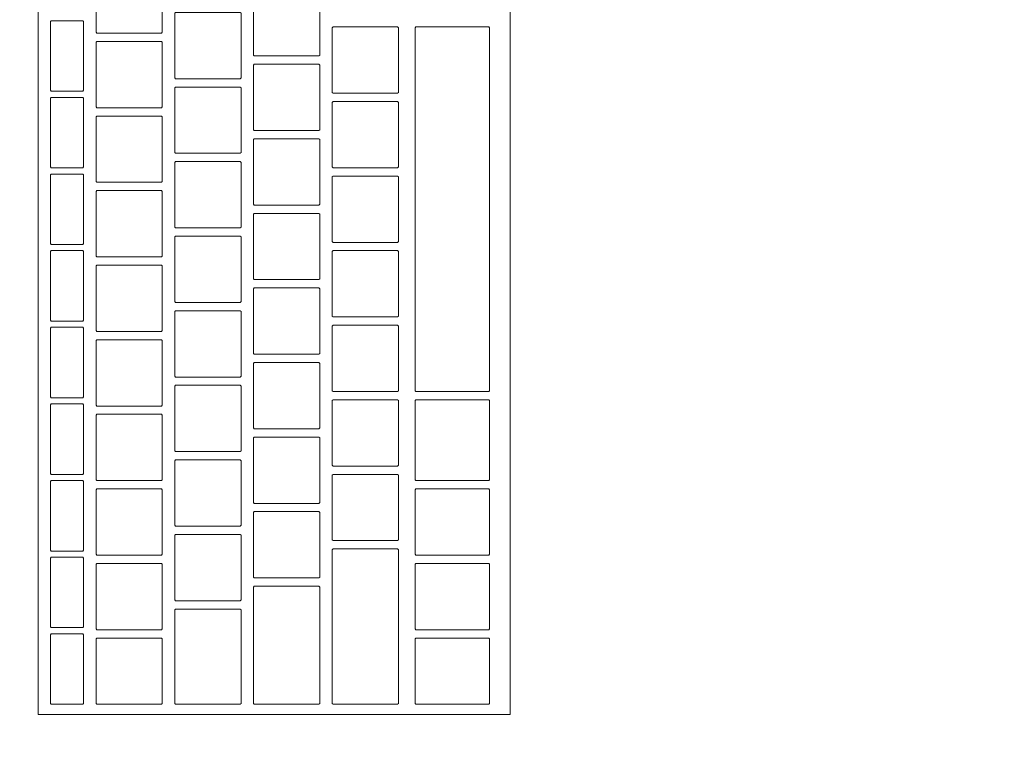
# Model space of a CAD drawing. Header units: metres. Extents: x -3.6 to 90.7, y -11.1 to 18.
# Tile 519 of 656: x 44.195 to 44.433, y 11.82 to 11.995. Entities that reach past the tile are written whole.
import ezdxf

# ---------------------------------------------------------------- set-up
doc = ezdxf.new("R2010")
doc.units = ezdxf.units.M
doc.header["$MEASUREMENT"] = 0
doc.linetypes.add('Wipeout_Contour', pattern=[1, 0, -1])
doc.layers.add('152 - Bemaßung_ Beschriftung.Ausbau', color=7, linetype='Continuous')
doc.layers.add('701 - Einrichtung.Möbel', color=7, linetype='Continuous')
doc.styles.add('ERSTELLTER_STIL_2', font='txt')
doc.dimstyles.new('ERSTELLTER_STIL__3', dxfattribs={"dimtxt": 0.1, "dimasz": 0.0532, "dimexe": 0.18, "dimexo": 0.0625, "dimgap": 0, "dimtad": 1, "dimtih": 1, "dimtoh": 1, "dimzin": 0, "dimdsep": 46, "dimtxsty": 'ERSTELLTER_STIL_2', "dimblk": 'ARROWHEAD_2', "dimblk1": 'ARROWHEAD_2', "dimblk2": 'ARROWHEAD_2', "dimcen": 0.09, "dimse1": 1, "dimse2": 1, "dimclrd": 7, "dimclre": 7, "dimclrt": 7, "dimazin": 0, "dimtfac": 1, "dimtdec": 4, "dimtmove": 0, "dimatfit": 3, "dimfxl": 1, "dimtolj": 1, "dimtzin": 0, "dimarcsym": 0})

# ---------------------------------------------------------------- blocks, each defined once
blk = doc.blocks.new('*D274')
at = {"layer": '152 - Bemaßung_ Beschriftung.Ausbau', "color": 7, "linetype": 'Continuous', "lineweight": 5}
for p, q in [((43.80997, 15.3025), (43.80997, 15.4075)), ((47.24003, 15.3025), (47.24003, 15.4075)), ((43.83018, 15.39), (43.78977, 15.32)), ((47.26023, 15.39), (47.21982, 15.32)), ((43.80997, 15.355), (47.24003, 15.355))]:
    blk.add_line(p, q, dxfattribs=at)
at = {"layer": '152 - Bemaßung_ Beschriftung.Ausbau', "color": 7, "lineweight": 5, "char_height": 0.1, "attachment_point": 7, "style": 'ERSTELLTER_STIL_2'}
for s, insert in [('\\A1;{\\pql;\\fArial|b0|i0|c0|p38;3,43\\fArial|b0|i0|c0|p38;\\A1{\\H.66x;\\S01^  ;}}', (45.266, 15.35559)), ('\\A1;{\\pql;\\fArial|b0|i0|c0|p38;17}', (47.06802, 15.375))]:
    blk.add_mtext(s, dxfattribs=dict(at, insert=insert))
blk = doc.blocks.new('ARROWHEAD_2')
at = {"color": 0, "linetype": 'Continuous', "lineweight": 0}
for p, q in [((-0.3781, -0.655), (0.3781, 0.655)), ((0, 0), (-1, 0))]:
    blk.add_line(p, q, dxfattribs=at)

msp = doc.modelspace()

# ---------------------------------------------------------------- wipeouts: each hides what was drawn before it
at = {"color": 254, "linetype": 'Wipeout_Contour', "lineweight": 0, "ltscale": 278.02948}
msp.add_wipeout([(43.80997, 10.68998), (46.00997, 10.68998), (46.00997, 11.48998), (44.60997, 11.48998), (44.60997, 12.68998), (43.80997, 12.68998)], dxfattribs=at).dxf.layer = '701 - Einrichtung.Möbel'

# ---------------------------------------------------------------- next in the draw order: wipeouts: each hides what was drawn before it
at = {"color": 254, "linetype": 'Wipeout_Contour', "lineweight": 0, "ltscale": 183.385095}
msp.add_wipeout([(44.31389, 11.82684), (44.31389, 12.08884), (44.19989, 12.08884), (44.19989, 11.82684)], dxfattribs=at).dxf.layer = '701 - Einrichtung.Möbel'

# ---------------------------------------------------------------- next in the draw order: linework, layer by layer
at = {"layer": '701 - Einrichtung.Möbel', "color": 7, "linetype": 'Continuous', "lineweight": 5, "flags": 128}
msp.add_lwpolyline([(44.31389, 11.82684), (44.31389, 12.08884), (44.19989, 12.08884), (44.19989, 11.82684)], close=True, dxfattribs=at)

# ---------------------------------------------------------------- next in the draw order: wipeouts: each hides what was drawn before it
at = {"color": 254, "linetype": 'Wipeout_Contour', "lineweight": 0, "ltscale": 411.935389}
msp.add_wipeout([(44.22989, 11.99934), (44.22989, 12.00714), (44.22969, 12.00734), (44.21409, 12.00734), (44.21389, 12.00714), (44.21389, 11.99154), (44.21409, 11.99134), (44.22969, 11.99134), (44.22989, 11.99154)], dxfattribs=at).dxf.layer = '701 - Einrichtung.Möbel'
at = {"color": 254, "linetype": 'Wipeout_Contour', "lineweight": 0, "ltscale": 412.252454}
msp.add_wipeout([(44.26789, 11.99384), (44.26789, 12.00164), (44.26769, 12.00184), (44.25209, 12.00184), (44.25189, 12.00164), (44.25189, 11.98604), (44.25209, 11.98584), (44.26769, 11.98584), (44.26789, 11.98604)], dxfattribs=at).dxf.layer = '701 - Einrichtung.Möbel'
at = {"color": 254, "linetype": 'Wipeout_Contour', "lineweight": 0, "ltscale": 412.074469}
msp.add_wipeout([(44.24889, 11.98834), (44.24889, 11.99614), (44.24869, 11.99634), (44.23309, 11.99634), (44.23289, 11.99614), (44.23289, 11.98054), (44.23309, 11.98034), (44.24869, 11.98034), (44.24889, 11.98054)], dxfattribs=at).dxf.layer = '701 - Einrichtung.Möbel'
at = {"color": 254, "linetype": 'Wipeout_Contour', "lineweight": 0, "ltscale": 411.769486}
msp.add_wipeout([(44.21089, 11.98584), (44.21089, 11.99414), (44.21069, 11.99434), (44.20309, 11.99434), (44.20289, 11.99414), (44.20289, 11.97754), (44.20309, 11.97734), (44.21069, 11.97734), (44.21089, 11.97754)], dxfattribs=at).dxf.layer = '701 - Einrichtung.Möbel'
at = {"color": 254, "linetype": 'Wipeout_Contour', "lineweight": 0, "ltscale": 412.396288}
msp.add_wipeout([(44.28689, 11.98484), (44.28689, 11.99264), (44.28669, 11.99284), (44.27109, 11.99284), (44.27089, 11.99264), (44.27089, 11.97704), (44.27109, 11.97684), (44.28669, 11.97684), (44.28689, 11.97704)], dxfattribs=at).dxf.layer = '701 - Einrichtung.Möbel'
at = {"color": 254, "linetype": 'Wipeout_Contour', "lineweight": 0, "ltscale": 412.497066}
msp.add_wipeout([(44.30889, 11.94884), (44.30889, 11.99264), (44.30869, 11.99284), (44.29109, 11.99284), (44.29089, 11.99264), (44.29089, 11.90504), (44.29109, 11.90484), (44.30869, 11.90484), (44.30889, 11.90504)], dxfattribs=at).dxf.layer = '701 - Einrichtung.Möbel'
at = {"color": 254, "linetype": 'Wipeout_Contour', "lineweight": 0, "ltscale": 411.892948}
msp.add_wipeout([(44.22989, 11.98134), (44.22989, 11.98914), (44.22969, 11.98934), (44.21409, 11.98934), (44.21389, 11.98914), (44.21389, 11.97354), (44.21409, 11.97334), (44.22969, 11.97334), (44.22989, 11.97354)], dxfattribs=at).dxf.layer = '701 - Einrichtung.Möbel'
at = {"color": 254, "linetype": 'Wipeout_Contour', "lineweight": 0, "ltscale": 412.210066}
msp.add_wipeout([(44.26789, 11.97584), (44.26789, 11.98364), (44.26769, 11.98384), (44.25209, 11.98384), (44.25189, 11.98364), (44.25189, 11.96804), (44.25209, 11.96784), (44.26769, 11.96784), (44.26789, 11.96804)], dxfattribs=at).dxf.layer = '701 - Einrichtung.Möbel'
at = {"color": 254, "linetype": 'Wipeout_Contour', "lineweight": 0, "ltscale": 412.032081}
msp.add_wipeout([(44.24889, 11.97034), (44.24889, 11.97814), (44.24869, 11.97834), (44.23309, 11.97834), (44.23289, 11.97814), (44.23289, 11.96254), (44.23309, 11.96234), (44.24869, 11.96234), (44.24889, 11.96254)], dxfattribs=at).dxf.layer = '701 - Einrichtung.Möbel'
at = {"color": 254, "linetype": 'Wipeout_Contour', "lineweight": 0, "ltscale": 411.725898}
msp.add_wipeout([(44.21089, 11.96734), (44.21089, 11.97564), (44.21069, 11.97584), (44.20309, 11.97584), (44.20289, 11.97564), (44.20289, 11.95904), (44.20309, 11.95884), (44.21069, 11.95884), (44.21089, 11.95904)], dxfattribs=at).dxf.layer = '701 - Einrichtung.Möbel'
at = {"color": 254, "linetype": 'Wipeout_Contour', "lineweight": 0, "ltscale": 412.353946}
msp.add_wipeout([(44.28689, 11.96684), (44.28689, 11.97464), (44.28669, 11.97484), (44.27109, 11.97484), (44.27089, 11.97464), (44.27089, 11.95904), (44.27109, 11.95884), (44.28669, 11.95884), (44.28689, 11.95904)], dxfattribs=at).dxf.layer = '701 - Einrichtung.Möbel'
at = {"color": 254, "linetype": 'Wipeout_Contour', "lineweight": 0, "ltscale": 411.850567}
msp.add_wipeout([(44.22989, 11.96334), (44.22989, 11.97114), (44.22969, 11.97134), (44.21409, 11.97134), (44.21389, 11.97114), (44.21389, 11.95554), (44.21409, 11.95534), (44.22969, 11.95534), (44.22989, 11.95554)], dxfattribs=at).dxf.layer = '701 - Einrichtung.Möbel'
at = {"color": 254, "linetype": 'Wipeout_Contour', "lineweight": 0, "ltscale": 412.167736}
msp.add_wipeout([(44.26789, 11.95784), (44.26789, 11.96564), (44.26769, 11.96584), (44.25209, 11.96584), (44.25189, 11.96564), (44.25189, 11.95004), (44.25209, 11.94984), (44.26769, 11.94984), (44.26789, 11.95004)], dxfattribs=at).dxf.layer = '701 - Einrichtung.Möbel'
at = {"color": 254, "linetype": 'Wipeout_Contour', "lineweight": 0, "ltscale": 411.989753}
msp.add_wipeout([(44.24889, 11.95234), (44.24889, 11.96014), (44.24869, 11.96034), (44.23309, 11.96034), (44.23289, 11.96014), (44.23289, 11.94454), (44.23309, 11.94434), (44.24869, 11.94434), (44.24889, 11.94454)], dxfattribs=at).dxf.layer = '701 - Einrichtung.Möbel'
at = {"color": 254, "linetype": 'Wipeout_Contour', "lineweight": 0, "ltscale": 411.682374}
msp.add_wipeout([(44.21089, 11.94884), (44.21089, 11.95714), (44.21069, 11.95734), (44.20309, 11.95734), (44.20289, 11.95714), (44.20289, 11.94054), (44.20309, 11.94034), (44.21069, 11.94034), (44.21089, 11.94054)], dxfattribs=at).dxf.layer = '701 - Einrichtung.Möbel'
at = {"color": 254, "linetype": 'Wipeout_Contour', "lineweight": 0, "ltscale": 412.311663}
msp.add_wipeout([(44.28689, 11.94884), (44.28689, 11.95664), (44.28669, 11.95684), (44.27109, 11.95684), (44.27089, 11.95664), (44.27089, 11.94104), (44.27109, 11.94084), (44.28669, 11.94084), (44.28689, 11.94104)], dxfattribs=at).dxf.layer = '701 - Einrichtung.Möbel'
at = {"color": 254, "linetype": 'Wipeout_Contour', "lineweight": 0, "ltscale": 411.808245}
msp.add_wipeout([(44.22989, 11.94534), (44.22989, 11.95314), (44.22969, 11.95334), (44.21409, 11.95334), (44.21389, 11.95314), (44.21389, 11.93754), (44.21409, 11.93734), (44.22969, 11.93734), (44.22989, 11.93754)], dxfattribs=at).dxf.layer = '701 - Einrichtung.Möbel'
at = {"color": 254, "linetype": 'Wipeout_Contour', "lineweight": 0, "ltscale": 412.125466}
msp.add_wipeout([(44.26789, 11.93984), (44.26789, 11.94764), (44.26769, 11.94784), (44.25209, 11.94784), (44.25189, 11.94764), (44.25189, 11.93204), (44.25209, 11.93184), (44.26769, 11.93184), (44.26789, 11.93204)], dxfattribs=at).dxf.layer = '701 - Einrichtung.Möbel'
at = {"color": 254, "linetype": 'Wipeout_Contour', "lineweight": 0, "ltscale": 411.947484}
msp.add_wipeout([(44.24889, 11.93434), (44.24889, 11.94214), (44.24869, 11.94234), (44.23309, 11.94234), (44.23289, 11.94214), (44.23289, 11.92654), (44.23309, 11.92634), (44.24869, 11.92634), (44.24889, 11.92654)], dxfattribs=at).dxf.layer = '701 - Einrichtung.Möbel'
at = {"color": 254, "linetype": 'Wipeout_Contour', "lineweight": 0, "ltscale": 411.638912}
msp.add_wipeout([(44.21089, 11.93034), (44.21089, 11.93864), (44.21069, 11.93884), (44.20309, 11.93884), (44.20289, 11.93864), (44.20289, 11.92204), (44.20309, 11.92184), (44.21069, 11.92184), (44.21089, 11.92204)], dxfattribs=at).dxf.layer = '701 - Einrichtung.Möbel'
at = {"color": 254, "linetype": 'Wipeout_Contour', "lineweight": 0, "ltscale": 412.26944}
msp.add_wipeout([(44.28689, 11.93084), (44.28689, 11.93864), (44.28669, 11.93884), (44.27109, 11.93884), (44.27089, 11.93864), (44.27089, 11.92304), (44.27109, 11.92284), (44.28669, 11.92284), (44.28689, 11.92304)], dxfattribs=at).dxf.layer = '701 - Einrichtung.Möbel'
at = {"color": 254, "linetype": 'Wipeout_Contour', "lineweight": 0, "ltscale": 411.765982}
msp.add_wipeout([(44.22989, 11.92734), (44.22989, 11.93514), (44.22969, 11.93534), (44.21409, 11.93534), (44.21389, 11.93514), (44.21389, 11.91954), (44.21409, 11.91934), (44.22969, 11.91934), (44.22989, 11.91954)], dxfattribs=at).dxf.layer = '701 - Einrichtung.Möbel'
at = {"color": 254, "linetype": 'Wipeout_Contour', "lineweight": 0, "ltscale": 412.083256}
msp.add_wipeout([(44.26789, 11.92184), (44.26789, 11.92964), (44.26769, 11.92984), (44.25209, 11.92984), (44.25189, 11.92964), (44.25189, 11.91404), (44.25209, 11.91384), (44.26769, 11.91384), (44.26789, 11.91404)], dxfattribs=at).dxf.layer = '701 - Einrichtung.Möbel'
at = {"color": 254, "linetype": 'Wipeout_Contour', "lineweight": 0, "ltscale": 411.905275}
msp.add_wipeout([(44.24889, 11.91634), (44.24889, 11.92414), (44.24869, 11.92434), (44.23309, 11.92434), (44.23289, 11.92414), (44.23289, 11.90854), (44.23309, 11.90834), (44.24869, 11.90834), (44.24889, 11.90854)], dxfattribs=at).dxf.layer = '701 - Einrichtung.Möbel'
at = {"color": 254, "linetype": 'Wipeout_Contour', "lineweight": 0, "ltscale": 411.595513}
msp.add_wipeout([(44.21089, 11.91184), (44.21089, 11.92014), (44.21069, 11.92034), (44.20309, 11.92034), (44.20289, 11.92014), (44.20289, 11.90354), (44.20309, 11.90334), (44.21069, 11.90334), (44.21089, 11.90354)], dxfattribs=at).dxf.layer = '701 - Einrichtung.Möbel'
at = {"color": 254, "linetype": 'Wipeout_Contour', "lineweight": 0, "ltscale": 412.227276}
msp.add_wipeout([(44.28689, 11.91284), (44.28689, 11.92064), (44.28669, 11.92084), (44.27109, 11.92084), (44.27089, 11.92064), (44.27089, 11.90504), (44.27109, 11.90484), (44.28669, 11.90484), (44.28689, 11.90504)], dxfattribs=at).dxf.layer = '701 - Einrichtung.Möbel'
at = {"color": 254, "linetype": 'Wipeout_Contour', "lineweight": 0, "ltscale": 411.723779}
msp.add_wipeout([(44.22989, 11.90934), (44.22989, 11.91714), (44.22969, 11.91734), (44.21409, 11.91734), (44.21389, 11.91714), (44.21389, 11.90154), (44.21409, 11.90134), (44.22969, 11.90134), (44.22989, 11.90154)], dxfattribs=at).dxf.layer = '701 - Einrichtung.Möbel'
at = {"color": 254, "linetype": 'Wipeout_Contour', "lineweight": 0, "ltscale": 412.041104}
msp.add_wipeout([(44.26789, 11.90384), (44.26789, 11.91164), (44.26769, 11.91184), (44.25209, 11.91184), (44.25189, 11.91164), (44.25189, 11.89604), (44.25209, 11.89584), (44.26769, 11.89584), (44.26789, 11.89604)], dxfattribs=at).dxf.layer = '701 - Einrichtung.Möbel'
at = {"color": 254, "linetype": 'Wipeout_Contour', "lineweight": 0, "ltscale": 411.863125}
msp.add_wipeout([(44.24889, 11.89834), (44.24889, 11.90614), (44.24869, 11.90634), (44.23309, 11.90634), (44.23289, 11.90614), (44.23289, 11.89054), (44.23309, 11.89034), (44.24869, 11.89034), (44.24889, 11.89054)], dxfattribs=at).dxf.layer = '701 - Einrichtung.Möbel'
at = {"color": 254, "linetype": 'Wipeout_Contour', "lineweight": 0, "ltscale": 412.185171}
msp.add_wipeout([(44.28689, 11.89484), (44.28689, 11.90264), (44.28669, 11.90284), (44.27109, 11.90284), (44.27089, 11.90264), (44.27089, 11.88704), (44.27109, 11.88684), (44.28669, 11.88684), (44.28689, 11.88704)], dxfattribs=at).dxf.layer = '701 - Einrichtung.Möbel'
at = {"color": 254, "linetype": 'Wipeout_Contour', "lineweight": 0, "ltscale": 412.364706}
msp.add_wipeout([(44.30889, 11.89309), (44.30889, 11.90264), (44.30869, 11.90284), (44.29109, 11.90284), (44.29089, 11.90264), (44.29089, 11.88354), (44.29109, 11.88334), (44.30869, 11.88334), (44.30889, 11.88354)], dxfattribs=at).dxf.layer = '701 - Einrichtung.Möbel'
at = {"color": 254, "linetype": 'Wipeout_Contour', "lineweight": 0, "ltscale": 411.552177}
msp.add_wipeout([(44.21089, 11.89334), (44.21089, 11.90164), (44.21069, 11.90184), (44.20309, 11.90184), (44.20289, 11.90164), (44.20289, 11.88504), (44.20309, 11.88484), (44.21069, 11.88484), (44.21089, 11.88504)], dxfattribs=at).dxf.layer = '701 - Einrichtung.Möbel'
at = {"color": 254, "linetype": 'Wipeout_Contour', "lineweight": 0, "ltscale": 411.681635}
msp.add_wipeout([(44.22989, 11.89134), (44.22989, 11.89914), (44.22969, 11.89934), (44.21409, 11.89934), (44.21389, 11.89914), (44.21389, 11.88354), (44.21409, 11.88334), (44.22969, 11.88334), (44.22989, 11.88354)], dxfattribs=at).dxf.layer = '701 - Einrichtung.Möbel'
at = {"color": 254, "linetype": 'Wipeout_Contour', "lineweight": 0, "ltscale": 411.999012}
msp.add_wipeout([(44.26789, 11.88584), (44.26789, 11.89364), (44.26769, 11.89384), (44.25209, 11.89384), (44.25189, 11.89364), (44.25189, 11.87804), (44.25209, 11.87784), (44.26769, 11.87784), (44.26789, 11.87804)], dxfattribs=at).dxf.layer = '701 - Einrichtung.Möbel'
at = {"color": 254, "linetype": 'Wipeout_Contour', "lineweight": 0, "ltscale": 411.821034}
msp.add_wipeout([(44.24889, 11.88034), (44.24889, 11.88814), (44.24869, 11.88834), (44.23309, 11.88834), (44.23289, 11.88814), (44.23289, 11.87254), (44.23309, 11.87234), (44.24869, 11.87234), (44.24889, 11.87254)], dxfattribs=at).dxf.layer = '701 - Einrichtung.Möbel'
at = {"color": 254, "linetype": 'Wipeout_Contour', "lineweight": 0, "ltscale": 411.508903}
msp.add_wipeout([(44.21089, 11.87484), (44.21089, 11.88314), (44.21069, 11.88334), (44.20309, 11.88334), (44.20289, 11.88314), (44.20289, 11.86654), (44.20309, 11.86634), (44.21069, 11.86634), (44.21089, 11.86654)], dxfattribs=at).dxf.layer = '701 - Einrichtung.Möbel'
at = {"color": 254, "linetype": 'Wipeout_Contour', "lineweight": 0, "ltscale": 412.143126}
msp.add_wipeout([(44.28689, 11.87684), (44.28689, 11.88464), (44.28669, 11.88484), (44.27109, 11.88484), (44.27089, 11.88464), (44.27089, 11.86904), (44.27109, 11.86884), (44.28669, 11.86884), (44.28689, 11.86904)], dxfattribs=at).dxf.layer = '701 - Einrichtung.Möbel'
at = {"color": 254, "linetype": 'Wipeout_Contour', "lineweight": 0, "ltscale": 411.639551}
msp.add_wipeout([(44.22989, 11.87334), (44.22989, 11.88114), (44.22969, 11.88134), (44.21409, 11.88134), (44.21389, 11.88114), (44.21389, 11.86554), (44.21409, 11.86534), (44.22969, 11.86534), (44.22989, 11.86554)], dxfattribs=at).dxf.layer = '701 - Einrichtung.Möbel'
at = {"color": 254, "linetype": 'Wipeout_Contour', "lineweight": 0, "ltscale": 412.318442}
msp.add_wipeout([(44.30889, 11.87334), (44.30889, 11.88114), (44.30869, 11.88134), (44.29109, 11.88134), (44.29089, 11.88114), (44.29089, 11.86554), (44.29109, 11.86534), (44.30869, 11.86534), (44.30889, 11.86554)], dxfattribs=at).dxf.layer = '701 - Einrichtung.Möbel'
at = {"color": 254, "linetype": 'Wipeout_Contour', "lineweight": 0, "ltscale": 411.95698}
msp.add_wipeout([(44.26789, 11.86784), (44.26789, 11.87564), (44.26769, 11.87584), (44.25209, 11.87584), (44.25189, 11.87564), (44.25189, 11.86004), (44.25209, 11.85984), (44.26769, 11.85984), (44.26789, 11.86004)], dxfattribs=at).dxf.layer = '701 - Einrichtung.Möbel'
at = {"color": 254, "linetype": 'Wipeout_Contour', "lineweight": 0, "ltscale": 411.779003}
msp.add_wipeout([(44.24889, 11.86234), (44.24889, 11.87014), (44.24869, 11.87034), (44.23309, 11.87034), (44.23289, 11.87014), (44.23289, 11.85454), (44.23309, 11.85434), (44.24869, 11.85434), (44.24889, 11.85454)], dxfattribs=at).dxf.layer = '701 - Einrichtung.Möbel'
at = {"color": 254, "linetype": 'Wipeout_Contour', "lineweight": 0, "ltscale": 412.076834}
msp.add_wipeout([(44.28689, 11.84809), (44.28689, 11.86664), (44.28669, 11.86684), (44.27109, 11.86684), (44.27089, 11.86664), (44.27089, 11.82954), (44.27109, 11.82934), (44.28669, 11.82934), (44.28689, 11.82954)], dxfattribs=at).dxf.layer = '701 - Einrichtung.Möbel'
at = {"color": 254, "linetype": 'Wipeout_Contour', "lineweight": 0, "ltscale": 411.465693}
msp.add_wipeout([(44.21089, 11.85634), (44.21089, 11.86464), (44.21069, 11.86484), (44.20309, 11.86484), (44.20289, 11.86464), (44.20289, 11.84804), (44.20309, 11.84784), (44.21069, 11.84784), (44.21089, 11.84804)], dxfattribs=at).dxf.layer = '701 - Einrichtung.Möbel'
at = {"color": 254, "linetype": 'Wipeout_Contour', "lineweight": 0, "ltscale": 411.597526}
msp.add_wipeout([(44.22989, 11.85534), (44.22989, 11.86314), (44.22969, 11.86334), (44.21409, 11.86334), (44.21389, 11.86314), (44.21389, 11.84754), (44.21409, 11.84734), (44.22969, 11.84734), (44.22989, 11.84754)], dxfattribs=at).dxf.layer = '701 - Einrichtung.Möbel'
at = {"color": 254, "linetype": 'Wipeout_Contour', "lineweight": 0, "ltscale": 412.276486}
msp.add_wipeout([(44.30889, 11.85534), (44.30889, 11.86314), (44.30869, 11.86334), (44.29109, 11.86334), (44.29089, 11.86314), (44.29089, 11.84754), (44.29109, 11.84734), (44.30869, 11.84734), (44.30889, 11.84754)], dxfattribs=at).dxf.layer = '701 - Einrichtung.Möbel'
at = {"color": 254, "linetype": 'Wipeout_Contour', "lineweight": 0, "ltscale": 411.900927}
msp.add_wipeout([(44.26789, 11.84359), (44.26789, 11.85764), (44.26769, 11.85784), (44.25209, 11.85784), (44.25189, 11.85764), (44.25189, 11.82954), (44.25209, 11.82934), (44.26769, 11.82934), (44.26789, 11.82954)], dxfattribs=at).dxf.layer = '701 - Einrichtung.Möbel'
at = {"color": 254, "linetype": 'Wipeout_Contour', "lineweight": 0, "ltscale": 411.729174}
msp.add_wipeout([(44.24889, 11.84084), (44.24889, 11.85214), (44.24869, 11.85234), (44.23309, 11.85234), (44.23289, 11.85214), (44.23289, 11.82954), (44.23309, 11.82934), (44.24869, 11.82934), (44.24889, 11.82954)], dxfattribs=at).dxf.layer = '701 - Einrichtung.Möbel'
at = {"color": 254, "linetype": 'Wipeout_Contour', "lineweight": 0, "ltscale": 411.422545}
msp.add_wipeout([(44.21089, 11.83784), (44.21089, 11.84614), (44.21069, 11.84634), (44.20309, 11.84634), (44.20289, 11.84614), (44.20289, 11.82954), (44.20309, 11.82934), (44.21069, 11.82934), (44.21089, 11.82954)], dxfattribs=at).dxf.layer = '701 - Einrichtung.Möbel'
at = {"color": 254, "linetype": 'Wipeout_Contour', "lineweight": 0, "ltscale": 411.55556}
msp.add_wipeout([(44.22989, 11.83734), (44.22989, 11.84514), (44.22969, 11.84534), (44.21409, 11.84534), (44.21389, 11.84514), (44.21389, 11.82954), (44.21409, 11.82934), (44.22969, 11.82934), (44.22989, 11.82954)], dxfattribs=at).dxf.layer = '701 - Einrichtung.Möbel'
at = {"color": 254, "linetype": 'Wipeout_Contour', "lineweight": 0, "ltscale": 412.23459}
msp.add_wipeout([(44.30889, 11.83734), (44.30889, 11.84514), (44.30869, 11.84534), (44.29109, 11.84534), (44.29089, 11.84514), (44.29089, 11.82954), (44.29109, 11.82934), (44.30869, 11.82934), (44.30889, 11.82954)], dxfattribs=at).dxf.layer = '701 - Einrichtung.Möbel'

# ---------------------------------------------------------------- next in the draw order: linework, layer by layer
at = {"layer": '701 - Einrichtung.Möbel', "color": 7, "linetype": 'Continuous', "lineweight": 5, "flags": 128}
for points in [[(44.22989, 11.99934), (44.22989, 12.00714), (44.22969, 12.00734), (44.21409, 12.00734), (44.21389, 12.00714), (44.21389, 11.99154), (44.21409, 11.99134), (44.22969, 11.99134), (44.22989, 11.99154)], [(44.26789, 11.99384), (44.26789, 12.00164), (44.26769, 12.00184), (44.25209, 12.00184), (44.25189, 12.00164), (44.25189, 11.98604), (44.25209, 11.98584), (44.26769, 11.98584), (44.26789, 11.98604)], [(44.24889, 11.98834), (44.24889, 11.99614), (44.24869, 11.99634), (44.23309, 11.99634), (44.23289, 11.99614), (44.23289, 11.98054), (44.23309, 11.98034), (44.24869, 11.98034), (44.24889, 11.98054)], [(44.21089, 11.98584), (44.21089, 11.99414), (44.21069, 11.99434), (44.20309, 11.99434), (44.20289, 11.99414), (44.20289, 11.97754), (44.20309, 11.97734), (44.21069, 11.97734), (44.21089, 11.97754)], [(44.28689, 11.98484), (44.28689, 11.99264), (44.28669, 11.99284), (44.27109, 11.99284), (44.27089, 11.99264), (44.27089, 11.97704), (44.27109, 11.97684), (44.28669, 11.97684), (44.28689, 11.97704)], [(44.30889, 11.94884), (44.30889, 11.99264), (44.30869, 11.99284), (44.29109, 11.99284), (44.29089, 11.99264), (44.29089, 11.90504), (44.29109, 11.90484), (44.30869, 11.90484), (44.30889, 11.90504)], [(44.22989, 11.98134), (44.22989, 11.98914), (44.22969, 11.98934), (44.21409, 11.98934), (44.21389, 11.98914), (44.21389, 11.97354), (44.21409, 11.97334), (44.22969, 11.97334), (44.22989, 11.97354)], [(44.26789, 11.97584), (44.26789, 11.98364), (44.26769, 11.98384), (44.25209, 11.98384), (44.25189, 11.98364), (44.25189, 11.96804), (44.25209, 11.96784), (44.26769, 11.96784), (44.26789, 11.96804)], [(44.24889, 11.97034), (44.24889, 11.97814), (44.24869, 11.97834), (44.23309, 11.97834), (44.23289, 11.97814), (44.23289, 11.96254), (44.23309, 11.96234), (44.24869, 11.96234), (44.24889, 11.96254)], [(44.21089, 11.96734), (44.21089, 11.97564), (44.21069, 11.97584), (44.20309, 11.97584), (44.20289, 11.97564), (44.20289, 11.95904), (44.20309, 11.95884), (44.21069, 11.95884), (44.21089, 11.95904)], [(44.28689, 11.96684), (44.28689, 11.97464), (44.28669, 11.97484), (44.27109, 11.97484), (44.27089, 11.97464), (44.27089, 11.95904), (44.27109, 11.95884), (44.28669, 11.95884), (44.28689, 11.95904)], [(44.22989, 11.96334), (44.22989, 11.97114), (44.22969, 11.97134), (44.21409, 11.97134), (44.21389, 11.97114), (44.21389, 11.95554), (44.21409, 11.95534), (44.22969, 11.95534), (44.22989, 11.95554)], [(44.26789, 11.95784), (44.26789, 11.96564), (44.26769, 11.96584), (44.25209, 11.96584), (44.25189, 11.96564), (44.25189, 11.95004), (44.25209, 11.94984), (44.26769, 11.94984), (44.26789, 11.95004)], [(44.24889, 11.95234), (44.24889, 11.96014), (44.24869, 11.96034), (44.23309, 11.96034), (44.23289, 11.96014), (44.23289, 11.94454), (44.23309, 11.94434), (44.24869, 11.94434), (44.24889, 11.94454)], [(44.21089, 11.94884), (44.21089, 11.95714), (44.21069, 11.95734), (44.20309, 11.95734), (44.20289, 11.95714), (44.20289, 11.94054), (44.20309, 11.94034), (44.21069, 11.94034), (44.21089, 11.94054)], [(44.28689, 11.94884), (44.28689, 11.95664), (44.28669, 11.95684), (44.27109, 11.95684), (44.27089, 11.95664), (44.27089, 11.94104), (44.27109, 11.94084), (44.28669, 11.94084), (44.28689, 11.94104)], [(44.22989, 11.94534), (44.22989, 11.95314), (44.22969, 11.95334), (44.21409, 11.95334), (44.21389, 11.95314), (44.21389, 11.93754), (44.21409, 11.93734), (44.22969, 11.93734), (44.22989, 11.93754)], [(44.26789, 11.93984), (44.26789, 11.94764), (44.26769, 11.94784), (44.25209, 11.94784), (44.25189, 11.94764), (44.25189, 11.93204), (44.25209, 11.93184), (44.26769, 11.93184), (44.26789, 11.93204)], [(44.24889, 11.93434), (44.24889, 11.94214), (44.24869, 11.94234), (44.23309, 11.94234), (44.23289, 11.94214), (44.23289, 11.92654), (44.23309, 11.92634), (44.24869, 11.92634), (44.24889, 11.92654)], [(44.21089, 11.93034), (44.21089, 11.93864), (44.21069, 11.93884), (44.20309, 11.93884), (44.20289, 11.93864), (44.20289, 11.92204), (44.20309, 11.92184), (44.21069, 11.92184), (44.21089, 11.92204)], [(44.28689, 11.93084), (44.28689, 11.93864), (44.28669, 11.93884), (44.27109, 11.93884), (44.27089, 11.93864), (44.27089, 11.92304), (44.27109, 11.92284), (44.28669, 11.92284), (44.28689, 11.92304)], [(44.22989, 11.92734), (44.22989, 11.93514), (44.22969, 11.93534), (44.21409, 11.93534), (44.21389, 11.93514), (44.21389, 11.91954), (44.21409, 11.91934), (44.22969, 11.91934), (44.22989, 11.91954)], [(44.26789, 11.92184), (44.26789, 11.92964), (44.26769, 11.92984), (44.25209, 11.92984), (44.25189, 11.92964), (44.25189, 11.91404), (44.25209, 11.91384), (44.26769, 11.91384), (44.26789, 11.91404)], [(44.24889, 11.91634), (44.24889, 11.92414), (44.24869, 11.92434), (44.23309, 11.92434), (44.23289, 11.92414), (44.23289, 11.90854), (44.23309, 11.90834), (44.24869, 11.90834), (44.24889, 11.90854)], [(44.21089, 11.91184), (44.21089, 11.92014), (44.21069, 11.92034), (44.20309, 11.92034), (44.20289, 11.92014), (44.20289, 11.90354), (44.20309, 11.90334), (44.21069, 11.90334), (44.21089, 11.90354)], [(44.28689, 11.91284), (44.28689, 11.92064), (44.28669, 11.92084), (44.27109, 11.92084), (44.27089, 11.92064), (44.27089, 11.90504), (44.27109, 11.90484), (44.28669, 11.90484), (44.28689, 11.90504)], [(44.22989, 11.90934), (44.22989, 11.91714), (44.22969, 11.91734), (44.21409, 11.91734), (44.21389, 11.91714), (44.21389, 11.90154), (44.21409, 11.90134), (44.22969, 11.90134), (44.22989, 11.90154)], [(44.26789, 11.90384), (44.26789, 11.91164), (44.26769, 11.91184), (44.25209, 11.91184), (44.25189, 11.91164), (44.25189, 11.89604), (44.25209, 11.89584), (44.26769, 11.89584), (44.26789, 11.89604)], [(44.24889, 11.89834), (44.24889, 11.90614), (44.24869, 11.90634), (44.23309, 11.90634), (44.23289, 11.90614), (44.23289, 11.89054), (44.23309, 11.89034), (44.24869, 11.89034), (44.24889, 11.89054)], [(44.28689, 11.89484), (44.28689, 11.90264), (44.28669, 11.90284), (44.27109, 11.90284), (44.27089, 11.90264), (44.27089, 11.88704), (44.27109, 11.88684), (44.28669, 11.88684), (44.28689, 11.88704)], [(44.30889, 11.89309), (44.30889, 11.90264), (44.30869, 11.90284), (44.29109, 11.90284), (44.29089, 11.90264), (44.29089, 11.88354), (44.29109, 11.88334), (44.30869, 11.88334), (44.30889, 11.88354)], [(44.21089, 11.89334), (44.21089, 11.90164), (44.21069, 11.90184), (44.20309, 11.90184), (44.20289, 11.90164), (44.20289, 11.88504), (44.20309, 11.88484), (44.21069, 11.88484), (44.21089, 11.88504)], [(44.22989, 11.89134), (44.22989, 11.89914), (44.22969, 11.89934), (44.21409, 11.89934), (44.21389, 11.89914), (44.21389, 11.88354), (44.21409, 11.88334), (44.22969, 11.88334), (44.22989, 11.88354)], [(44.26789, 11.88584), (44.26789, 11.89364), (44.26769, 11.89384), (44.25209, 11.89384), (44.25189, 11.89364), (44.25189, 11.87804), (44.25209, 11.87784), (44.26769, 11.87784), (44.26789, 11.87804)], [(44.24889, 11.88034), (44.24889, 11.88814), (44.24869, 11.88834), (44.23309, 11.88834), (44.23289, 11.88814), (44.23289, 11.87254), (44.23309, 11.87234), (44.24869, 11.87234), (44.24889, 11.87254)], [(44.21089, 11.87484), (44.21089, 11.88314), (44.21069, 11.88334), (44.20309, 11.88334), (44.20289, 11.88314), (44.20289, 11.86654), (44.20309, 11.86634), (44.21069, 11.86634), (44.21089, 11.86654)], [(44.28689, 11.87684), (44.28689, 11.88464), (44.28669, 11.88484), (44.27109, 11.88484), (44.27089, 11.88464), (44.27089, 11.86904), (44.27109, 11.86884), (44.28669, 11.86884), (44.28689, 11.86904)], [(44.22989, 11.87334), (44.22989, 11.88114), (44.22969, 11.88134), (44.21409, 11.88134), (44.21389, 11.88114), (44.21389, 11.86554), (44.21409, 11.86534), (44.22969, 11.86534), (44.22989, 11.86554)], [(44.30889, 11.87334), (44.30889, 11.88114), (44.30869, 11.88134), (44.29109, 11.88134), (44.29089, 11.88114), (44.29089, 11.86554), (44.29109, 11.86534), (44.30869, 11.86534), (44.30889, 11.86554)], [(44.26789, 11.86784), (44.26789, 11.87564), (44.26769, 11.87584), (44.25209, 11.87584), (44.25189, 11.87564), (44.25189, 11.86004), (44.25209, 11.85984), (44.26769, 11.85984), (44.26789, 11.86004)], [(44.24889, 11.86234), (44.24889, 11.87014), (44.24869, 11.87034), (44.23309, 11.87034), (44.23289, 11.87014), (44.23289, 11.85454), (44.23309, 11.85434), (44.24869, 11.85434), (44.24889, 11.85454)], [(44.28689, 11.84809), (44.28689, 11.86664), (44.28669, 11.86684), (44.27109, 11.86684), (44.27089, 11.86664), (44.27089, 11.82954), (44.27109, 11.82934), (44.28669, 11.82934), (44.28689, 11.82954)], [(44.21089, 11.85634), (44.21089, 11.86464), (44.21069, 11.86484), (44.20309, 11.86484), (44.20289, 11.86464), (44.20289, 11.84804), (44.20309, 11.84784), (44.21069, 11.84784), (44.21089, 11.84804)], [(44.22989, 11.85534), (44.22989, 11.86314), (44.22969, 11.86334), (44.21409, 11.86334), (44.21389, 11.86314), (44.21389, 11.84754), (44.21409, 11.84734), (44.22969, 11.84734), (44.22989, 11.84754)], [(44.30889, 11.85534), (44.30889, 11.86314), (44.30869, 11.86334), (44.29109, 11.86334), (44.29089, 11.86314), (44.29089, 11.84754), (44.29109, 11.84734), (44.30869, 11.84734), (44.30889, 11.84754)], [(44.26789, 11.84359), (44.26789, 11.85764), (44.26769, 11.85784), (44.25209, 11.85784), (44.25189, 11.85764), (44.25189, 11.82954), (44.25209, 11.82934), (44.26769, 11.82934), (44.26789, 11.82954)], [(44.24889, 11.84084), (44.24889, 11.85214), (44.24869, 11.85234), (44.23309, 11.85234), (44.23289, 11.85214), (44.23289, 11.82954), (44.23309, 11.82934), (44.24869, 11.82934), (44.24889, 11.82954)], [(44.21089, 11.83784), (44.21089, 11.84614), (44.21069, 11.84634), (44.20309, 11.84634), (44.20289, 11.84614), (44.20289, 11.82954), (44.20309, 11.82934), (44.21069, 11.82934), (44.21089, 11.82954)], [(44.22989, 11.83734), (44.22989, 11.84514), (44.22969, 11.84534), (44.21409, 11.84534), (44.21389, 11.84514), (44.21389, 11.82954), (44.21409, 11.82934), (44.22969, 11.82934), (44.22989, 11.82954)], [(44.30889, 11.83734), (44.30889, 11.84514), (44.30869, 11.84534), (44.29109, 11.84534), (44.29089, 11.84514), (44.29089, 11.82954), (44.29109, 11.82934), (44.30869, 11.82934), (44.30889, 11.82954)]]:
    msp.add_lwpolyline(points, close=True, dxfattribs=at)

# ---------------------------------------------------------------- next in the draw order: dimensions: what is measured, and where the dimension line sits
at = {"layer": '152 - Bemaßung_ Beschriftung.Ausbau', "color": 7, "linetype": 'Continuous', "lineweight": 5}
dim = msp.add_linear_dim(base=(47.24003, 15.355), p1=(43.80997, 10.62024), p2=(47.24003, 10.74998), dimstyle='ERSTELLTER_STIL__3', dxfattribs=at)
dim.commit()
dim.dimension.update_dxf_attribs({"geometry": '*D274', "text_midpoint": (45.56906, 15.425), "dimtype": 160})

doc.saveas('drawing.dxf')
